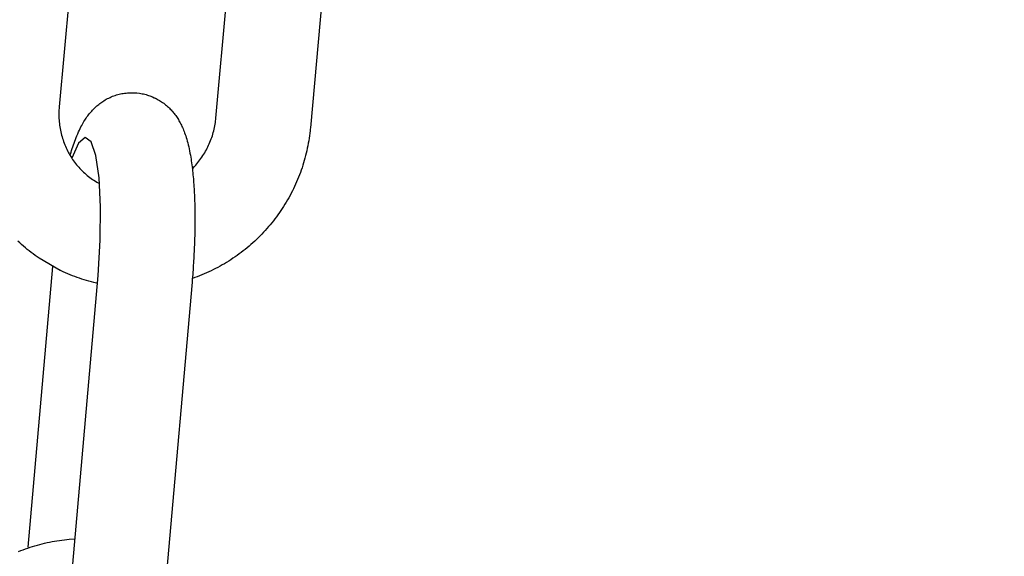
# Model space of a CAD drawing. Extents: x -169 to 6736, y -208 to 3022.
# Tile 286 of 656: x 1604.866 to 1606.085, y 977.087 to 977.751. Entities that reach past the tile are written whole.
import ezdxf

# ---------------------------------------------------------------- set-up
doc = ezdxf.new("R2010")
doc.units = 0
doc.header["$MEASUREMENT"] = 0
doc.header["$PDSIZE"] = 1
doc.layers.get('DEFPOINTS').update_dxf_attribs({"linetype": 'CONTINUOUS'})
doc.layers.add('DIM', color=3, linetype='CONTINUOUS')
doc.layers.add('SPILL-BUCKET', color=1, linetype='CONTINUOUS')
doc.styles.add('SIMPLEX', font='simplex')
doc.dimstyles.new('DIM64', dxfattribs={"dimscale": 64, "dimtxt": 0.09375, "dimasz": 0.09375, "dimexe": 0.0625, "dimexo": 0.0625, "dimgap": 0.046875, "dimtad": 1, "dimdec": 4, "dimzin": 3, "dimdsep": 46, "dimlunit": 4, "dimtxsty": 'SIMPLEX', "dimcen": 0, "dimclrd": 256, "dimclre": 256, "dimclrt": 256, "dimadec": 0, "dimazin": 0, "dimtfac": 1, "dimtdec": 4, "dimtmove": 0, "dimatfit": 3, "dimfxl": 1, "dimfrac": 2, "dimtolj": 1, "dimtzin": 0, "dimarcsym": 0})

# ---------------------------------------------------------------- blocks, each defined once
blk = doc.blocks.new('*D109')
at = {"layer": 'DEFPOINTS', "color": 0, "transparency": 16777216}
for p in [(1368.5861, 978.296), (2031.8114, 978.0147), (1368.5861, 700.5233)]:
    blk.add_point(p, dxfattribs=at)
at = {"layer": 'DIM', "lineweight": -2, "transparency": 16777216}
for p, q in [((1368.5861, 974.296), (1368.5861, 696.5233)), ((2031.8114, 974.0147), (2031.8114, 696.5233)), ((2025.8114, 700.5233), (1374.5861, 700.5233))]:
    blk.add_line(p, q, dxfattribs=at)
at = {"layer": 'DIM', "transparency": 16777216}
for points in [[(1374.5861, 701.5233), (1374.5861, 699.5233), (1368.5861, 700.5233)], [(2025.8114, 701.5233), (2025.8114, 699.5233), (2031.8114, 700.5233)]]:
    blk.add_solid(points, dxfattribs=at)
at = {"layer": 'DIM', "transparency": 16777216, "insert": (1700.1988, 708.0947), "char_height": 6, "attachment_point": 5, "style": 'SIMPLEX'}
blk.add_mtext('\\A1;55\'-3 1/4" (F.V. TANK SLAB)', dxfattribs=at)

msp = doc.modelspace()

# ---------------------------------------------------------------- linework, layer by layer
at = {"layer": 'SPILL-BUCKET', "color": 1, "linetype": 'Continuous'}
for p, q in [((1604.94714, 978.00076), (1604.91462, 977.6433)), ((1605.1088, 977.6295), (1605.14097, 977.98313)), ((1605.25827, 977.97379), (1605.22586, 977.61752)), ((1604.97154, 977.65185), (1604.97303, 977.6527)), ((1604.97303, 977.6527), (1604.97454, 977.65351)), ((1604.97454, 977.65351), (1604.97607, 977.65429)), ((1604.97607, 977.65429), (1604.97762, 977.65502)), ((1604.97762, 977.65502), (1604.9792, 977.65572)), ((1604.9792, 977.65572), (1604.98079, 977.65638)), ((1604.98079, 977.65638), (1604.9824, 977.65699)), ((1604.9824, 977.65699), (1604.98402, 977.65756)), ((1604.98402, 977.65756), (1604.98567, 977.65808)), ((1604.98567, 977.65808), (1604.98732, 977.65856)), ((1604.98732, 977.65856), (1604.98899, 977.659)), ((1604.98899, 977.659), (1604.99066, 977.65939)), ((1604.99066, 977.65939), (1604.99235, 977.65973)), ((1604.99235, 977.65973), (1604.99404, 977.66003)), ((1604.99404, 977.66003), (1604.99573, 977.66028)), ((1604.99573, 977.66028), (1604.99743, 977.66049)), ((1604.99743, 977.66049), (1604.99914, 977.66064)), ((1604.99914, 977.66064), (1605.00084, 977.66076)), ((1605.00084, 977.66076), (1605.00254, 977.66082)), ((1605.00254, 977.66082), (1605.00424, 977.66084)), ((1605.00424, 977.66084), (1605.00593, 977.66082)), ((1605.00593, 977.66082), (1605.00737, 977.66076)), ((1605.00737, 977.66076), (1605.00881, 977.66066)), ((1605.00881, 977.66067), (1605.01028, 977.66056)), ((1605.01028, 977.66055), (1605.01053, 977.66054)), ((1605.01053, 977.66054), (1605.01078, 977.66052)), ((1605.01078, 977.66052), (1605.01413, 977.66015)), ((1605.01413, 977.66015), (1605.01578, 977.6599)), ((1605.01578, 977.6599), (1605.01743, 977.65961)), ((1605.01743, 977.65961), (1605.01906, 977.65928)), ((1605.01906, 977.65928), (1605.02068, 977.6589)), ((1605.02068, 977.6589), (1605.02229, 977.65848)), ((1605.02229, 977.65848), (1605.02388, 977.65802)), ((1605.02388, 977.65802), (1605.02545, 977.65752)), ((1605.02545, 977.65752), (1605.027, 977.65698)), ((1605.027, 977.65698), (1605.03005, 977.65579)), ((1605.03005, 977.65579), (1605.03247, 977.65472)), ((1605.03247, 977.65472), (1605.03301, 977.65446)), ((1605.03301, 977.65446), (1605.03361, 977.65417)), ((1605.03361, 977.65417), (1605.03421, 977.65387)), ((1605.03421, 977.65387), (1605.03463, 977.65365)), ((1605.03463, 977.65365), (1605.03604, 977.65292)), ((1605.03604, 977.65292), (1605.03743, 977.65214)), ((1604.91448, 977.64152), (1604.91434, 977.63943)), ((1604.91454, 977.64241), (1604.91448, 977.64152)), ((1604.91462, 977.6433), (1604.91454, 977.64241)), ((1604.95592, 977.63922), (1604.95695, 977.6403)), ((1604.95695, 977.6403), (1604.95802, 977.64137)), ((1604.95802, 977.64137), (1604.95909, 977.64241)), ((1604.95909, 977.64241), (1604.96019, 977.64344)), ((1604.96019, 977.64344), (1604.96131, 977.64443)), ((1604.96131, 977.64443), (1604.96245, 977.64541)), ((1604.96245, 977.64541), (1604.96362, 977.64636)), ((1604.96362, 977.64636), (1604.96481, 977.6473)), ((1604.96481, 977.6473), (1604.96602, 977.6482)), ((1604.96602, 977.6482), (1604.96726, 977.64909)), ((1604.96726, 977.64909), (1604.96866, 977.65004)), ((1604.96866, 977.65004), (1604.97009, 977.65096)), ((1604.97009, 977.65096), (1604.97154, 977.65185)), ((1605.03743, 977.65214), (1605.03881, 977.65133)), ((1605.03881, 977.65133), (1605.04017, 977.65049)), ((1605.04017, 977.65049), (1605.04149, 977.64962)), ((1605.04149, 977.64962), (1605.04279, 977.64872)), ((1605.04279, 977.64872), (1605.04407, 977.64779)), ((1605.04407, 977.64779), (1605.04531, 977.64684)), ((1605.04531, 977.64684), (1605.04653, 977.64586)), ((1605.04653, 977.64586), (1605.04772, 977.64486)), ((1605.04772, 977.64486), (1605.04888, 977.64384)), ((1605.04888, 977.64384), (1605.05001, 977.64279)), ((1605.05001, 977.64279), (1605.05112, 977.64173)), ((1605.05112, 977.64173), (1605.05219, 977.64064)), ((1605.05219, 977.64064), (1605.05324, 977.63954)), ((1604.91426, 977.63733), (1604.91421, 977.63524)), ((1604.91421, 977.63524), (1604.91421, 977.63314)), ((1604.91421, 977.63314), (1604.91425, 977.63104)), ((1604.91425, 977.63104), (1604.91434, 977.62895)), ((1604.91434, 977.63943), (1604.91426, 977.63733)), ((1604.91434, 977.62895), (1604.91446, 977.62686)), ((1604.9463, 977.62667), (1604.94721, 977.62808)), ((1604.94721, 977.62808), (1604.94816, 977.62949)), ((1604.94816, 977.62949), (1604.94908, 977.63081)), ((1604.94908, 977.63081), (1604.95003, 977.63212)), ((1604.95003, 977.63212), (1604.95097, 977.63337)), ((1604.95097, 977.63337), (1604.95194, 977.63461)), ((1604.95194, 977.63461), (1604.95291, 977.63579)), ((1604.95291, 977.63579), (1604.9539, 977.63697)), ((1604.9539, 977.63697), (1604.9549, 977.63809)), ((1604.9549, 977.63809), (1604.95592, 977.63922)), ((1605.05324, 977.63954), (1605.05425, 977.63842)), ((1605.05425, 977.63842), (1605.05525, 977.63727)), ((1605.05525, 977.63727), (1605.05621, 977.63612)), ((1605.05621, 977.63612), (1605.05715, 977.63494)), ((1605.05715, 977.63494), (1605.05805, 977.63375)), ((1605.05805, 977.63375), (1605.05895, 977.63253)), ((1605.05895, 977.63253), (1605.0598, 977.63131)), ((1605.0598, 977.63131), (1605.06065, 977.63006)), ((1605.06065, 977.63006), (1605.06146, 977.6288)), ((1605.06146, 977.6288), (1605.06226, 977.6275)), ((1605.10863, 977.62778), (1605.1088, 977.6295)), ((1604.91446, 977.62686), (1604.91464, 977.62478)), ((1604.91464, 977.62478), (1604.91485, 977.6227)), ((1604.91485, 977.6227), (1604.91511, 977.62062)), ((1604.91511, 977.62062), (1604.91541, 977.61856)), ((1604.91541, 977.61856), (1604.91576, 977.6165)), ((1604.91576, 977.6165), (1604.91614, 977.61444)), ((1604.93961, 977.61448), (1604.94062, 977.61655)), ((1604.94062, 977.61655), (1604.94157, 977.61841)), ((1604.94157, 977.61841), (1604.94255, 977.62027)), ((1604.94255, 977.62027), (1604.94347, 977.62195)), ((1604.94347, 977.62195), (1604.94444, 977.62362)), ((1604.94444, 977.62362), (1604.94535, 977.62515)), ((1604.94535, 977.62515), (1604.9463, 977.62667)), ((1605.06226, 977.6275), (1605.06304, 977.62621)), ((1605.06304, 977.62621), (1605.0638, 977.62486)), ((1605.0638, 977.62486), (1605.06454, 977.62351)), ((1605.06454, 977.62351), (1605.06527, 977.6221)), ((1605.06527, 977.6221), (1605.06598, 977.62069)), ((1605.06598, 977.62069), (1605.06669, 977.61921)), ((1605.06669, 977.61921), (1605.06736, 977.61772)), ((1605.06736, 977.61772), (1605.06805, 977.61614)), ((1605.06805, 977.61614), (1605.06871, 977.61456)), ((1605.10658, 977.61571), (1605.10704, 977.61776)), ((1605.10704, 977.61776), (1605.10745, 977.61983)), ((1605.10745, 977.61983), (1605.10782, 977.6219)), ((1605.10782, 977.6219), (1605.10814, 977.62397)), ((1605.10814, 977.62397), (1605.10843, 977.62606)), ((1605.10843, 977.62606), (1605.10863, 977.62778)), ((1605.22586, 977.61752), (1605.22568, 977.61562)), ((1604.91614, 977.61444), (1604.91657, 977.6124)), ((1604.91657, 977.6124), (1604.91705, 977.61037)), ((1604.91705, 977.61037), (1604.91756, 977.60835)), ((1604.91756, 977.60835), (1604.91812, 977.60634)), ((1604.91812, 977.60634), (1604.91872, 977.60435)), ((1604.91872, 977.60435), (1604.91936, 977.60237)), ((1604.93473, 977.60302), (1604.93564, 977.60535)), ((1604.93564, 977.60535), (1604.93658, 977.60766)), ((1604.93658, 977.60766), (1604.9376, 977.61004)), ((1604.9376, 977.61004), (1604.93864, 977.61239)), ((1604.94679, 977.6055), (1604.93863, 977.59858)), ((1604.93864, 977.61239), (1604.93961, 977.61448)), ((1604.95411, 977.60022), (1604.94679, 977.6055)), ((1605.06871, 977.61456), (1605.06939, 977.61285)), ((1605.06939, 977.61285), (1605.07003, 977.61114)), ((1605.07003, 977.61114), (1605.07069, 977.60928)), ((1605.07069, 977.60928), (1605.07133, 977.60741)), ((1605.07133, 977.60741), (1605.07199, 977.60535)), ((1605.07199, 977.60535), (1605.07262, 977.60328)), ((1605.10224, 977.60164), (1605.10298, 977.60361)), ((1605.10298, 977.60361), (1605.10369, 977.6056)), ((1605.10369, 977.6056), (1605.10435, 977.60759)), ((1605.10435, 977.60759), (1605.10497, 977.60961)), ((1605.10497, 977.60961), (1605.10555, 977.61163)), ((1605.10555, 977.61163), (1605.10609, 977.61367)), ((1605.10609, 977.61367), (1605.10658, 977.61571)), ((1605.22427, 977.60443), (1605.22377, 977.60135)), ((1605.22471, 977.60752), (1605.22427, 977.60443)), ((1605.22512, 977.61062), (1605.22471, 977.60752)), ((1605.22548, 977.61372), (1605.22512, 977.61062)), ((1605.22568, 977.61562), (1605.22548, 977.61372)), ((1604.91936, 977.60237), (1604.92004, 977.60041)), ((1604.92004, 977.60041), (1604.92076, 977.59845)), ((1604.92076, 977.59845), (1604.92152, 977.59652)), ((1604.92152, 977.59652), (1604.92233, 977.59461)), ((1604.92233, 977.59461), (1604.92317, 977.59271)), ((1604.92317, 977.59271), (1604.92406, 977.59083)), ((1604.93004, 977.58945), (1604.93076, 977.59172)), ((1604.93863, 977.59858), (1604.93026, 977.57999)), ((1604.93076, 977.59172), (1604.93149, 977.59395)), ((1604.93149, 977.59395), (1604.93226, 977.59622)), ((1604.93226, 977.59622), (1604.93305, 977.59846)), ((1604.93305, 977.59846), (1604.93388, 977.60075)), ((1604.93388, 977.60075), (1604.93473, 977.60302)), ((1604.96002, 977.58314), (1604.95411, 977.60022)), ((1605.07262, 977.60328), (1605.07327, 977.601)), ((1605.07327, 977.601), (1605.07388, 977.59871)), ((1605.07388, 977.59871), (1605.07451, 977.59625)), ((1605.07451, 977.59625), (1605.07509, 977.59377)), ((1605.07509, 977.59377), (1605.07565, 977.59125)), ((1605.09694, 977.59017), (1605.09792, 977.59204)), ((1605.09792, 977.59204), (1605.09886, 977.59392)), ((1605.09886, 977.59392), (1605.09977, 977.59582)), ((1605.09977, 977.59582), (1605.10063, 977.59775)), ((1605.10063, 977.59775), (1605.10145, 977.59968)), ((1605.10145, 977.59968), (1605.10224, 977.60164)), ((1605.22203, 977.59214), (1605.22136, 977.58909)), ((1605.22266, 977.5952), (1605.22203, 977.59214)), ((1605.22324, 977.59827), (1605.22266, 977.5952)), ((1605.22377, 977.60135), (1605.22324, 977.59827)), ((1604.92406, 977.59083), (1604.92498, 977.58897)), ((1604.92498, 977.58897), (1604.92594, 977.58714)), ((1604.92594, 977.58714), (1604.92694, 977.58532)), ((1604.92694, 977.58532), (1604.92798, 977.58353)), ((1604.92798, 977.58353), (1604.92906, 977.58176)), ((1604.92818, 977.58324), (1604.92868, 977.58495)), ((1604.92868, 977.58495), (1604.92936, 977.58722)), ((1604.92906, 977.58176), (1604.93017, 977.58001)), ((1604.92936, 977.58722), (1604.93004, 977.58945)), ((1604.93017, 977.58001), (1604.93132, 977.57829)), ((1604.96407, 977.55558), (1604.96002, 977.58314)), ((1605.07565, 977.59125), (1605.07618, 977.58869)), ((1605.07618, 977.58869), (1605.07667, 977.5862)), ((1605.07667, 977.5862), (1605.07713, 977.58368)), ((1605.07713, 977.58368), (1605.07755, 977.58123)), ((1605.07755, 977.58123), (1605.07796, 977.57874)), ((1605.08903, 977.57773), (1605.09027, 977.57944)), ((1605.09027, 977.57944), (1605.09147, 977.58117)), ((1605.09147, 977.58117), (1605.09264, 977.58292)), ((1605.09264, 977.58292), (1605.09377, 977.5847)), ((1605.09377, 977.5847), (1605.09486, 977.5865)), ((1605.09486, 977.5865), (1605.09592, 977.58832)), ((1605.09592, 977.58832), (1605.09694, 977.59017)), ((1605.2191, 977.58), (1605.21826, 977.57699)), ((1605.2199, 977.58302), (1605.2191, 977.58)), ((1605.22065, 977.58605), (1605.2199, 977.58302)), ((1605.22136, 977.58909), (1605.22065, 977.58605)), ((1604.93132, 977.57829), (1604.93251, 977.5766)), ((1604.93251, 977.5766), (1604.93373, 977.57493)), ((1604.93373, 977.57493), (1604.93499, 977.57329)), ((1604.93499, 977.57329), (1604.93628, 977.57167)), ((1604.93628, 977.57167), (1604.93761, 977.57009)), ((1604.93761, 977.57009), (1604.93897, 977.56853)), ((1604.93897, 977.56853), (1604.94036, 977.56701)), ((1604.94036, 977.56701), (1604.94178, 977.56551)), ((1605.07796, 977.57874), (1605.07833, 977.57632)), ((1605.07833, 977.57632), (1605.07868, 977.57387)), ((1605.07868, 977.57387), (1605.079, 977.57146)), ((1605.079, 977.57146), (1605.07932, 977.56902)), ((1605.07932, 977.56902), (1605.0796, 977.56661)), ((1605.07959, 977.56671), (1605.08234, 977.56961)), ((1605.08234, 977.56961), (1605.08375, 977.57118)), ((1605.08375, 977.57118), (1605.08512, 977.57278)), ((1605.08512, 977.57278), (1605.08646, 977.5744)), ((1605.08646, 977.5744), (1605.08776, 977.57605)), ((1605.08776, 977.57605), (1605.08903, 977.57773)), ((1605.21547, 977.56803), (1605.21446, 977.56507)), ((1605.21644, 977.571), (1605.21547, 977.56803)), ((1605.21737, 977.57399), (1605.21644, 977.571)), ((1605.21826, 977.57699), (1605.21737, 977.57399)), ((1604.94178, 977.56551), (1604.94324, 977.56405)), ((1604.94324, 977.56405), (1604.94473, 977.56262)), ((1604.94473, 977.56262), (1604.94625, 977.56123)), ((1604.94625, 977.56123), (1604.9478, 977.55986)), ((1604.9478, 977.55986), (1604.94937, 977.55853)), ((1604.94937, 977.55853), (1604.95098, 977.55724)), ((1604.95098, 977.55724), (1604.95261, 977.55598)), ((1604.95261, 977.55598), (1604.95427, 977.55475)), ((1604.95427, 977.55475), (1604.95596, 977.55357)), ((1604.96593, 977.51969), (1604.96407, 977.55558)), ((1605.0796, 977.56661), (1605.07988, 977.56417)), ((1605.07988, 977.56417), (1605.08014, 977.56175)), ((1605.08014, 977.56175), (1605.08038, 977.55931)), ((1605.08038, 977.55931), (1605.08061, 977.55688)), ((1605.08061, 977.55688), (1605.08082, 977.55442)), ((1605.21117, 977.55629), (1605.20999, 977.5534)), ((1605.21231, 977.5592), (1605.21117, 977.55629)), ((1605.21341, 977.56213), (1605.21231, 977.5592)), ((1605.21446, 977.56507), (1605.21341, 977.56213)), ((1604.95596, 977.55357), (1604.95767, 977.55242)), ((1604.95767, 977.55242), (1604.95941, 977.55131)), ((1604.95941, 977.55131), (1604.96117, 977.55023)), ((1604.96117, 977.55023), (1604.96444, 977.54834)), ((1605.08082, 977.55442), (1605.08102, 977.55197)), ((1605.08102, 977.55197), (1605.08121, 977.54949)), ((1605.08121, 977.54949), (1605.08139, 977.54701)), ((1605.08139, 977.54701), (1605.08156, 977.54451)), ((1605.08156, 977.54451), (1605.08171, 977.54201)), ((1605.2062, 977.54482), (1605.20486, 977.54199)), ((1605.20751, 977.54766), (1605.2062, 977.54482)), ((1605.20877, 977.55052), (1605.20751, 977.54766)), ((1605.20999, 977.5534), (1605.20877, 977.55052)), ((1605.08171, 977.54201), (1605.08185, 977.53948)), ((1605.08185, 977.53948), (1605.08198, 977.53696)), ((1605.08198, 977.53696), (1605.0821, 977.5344)), ((1605.0821, 977.5344), (1605.08221, 977.53185)), ((1605.08221, 977.53185), (1605.08231, 977.52927)), ((1605.19909, 977.5309), (1605.19755, 977.52818)), ((1605.20059, 977.53364), (1605.19909, 977.5309)), ((1605.20205, 977.5364), (1605.20059, 977.53364)), ((1605.20348, 977.53919), (1605.20205, 977.5364)), ((1605.20486, 977.54199), (1605.20348, 977.53919)), ((1604.96547, 977.47825), (1604.96593, 977.51969)), ((1605.08231, 977.52927), (1605.0824, 977.52669)), ((1605.0824, 977.52669), (1605.08247, 977.52409)), ((1605.08247, 977.52409), (1605.08254, 977.52148)), ((1605.08254, 977.52148), (1605.0826, 977.51885)), ((1605.0826, 977.51885), (1605.08265, 977.51621)), ((1605.19269, 977.52015), (1605.191, 977.51752)), ((1605.19435, 977.5228), (1605.19269, 977.52015)), ((1605.19597, 977.52548), (1605.19435, 977.5228)), ((1605.19755, 977.52818), (1605.19597, 977.52548)), ((1605.08265, 977.51621), (1605.08268, 977.51356)), ((1605.08268, 977.51356), (1605.08271, 977.51089)), ((1605.08271, 977.51089), (1605.08273, 977.50822)), ((1605.08273, 977.50822), (1605.08274, 977.50553)), ((1605.18385, 977.50726), (1605.18197, 977.50476)), ((1605.18569, 977.50979), (1605.18385, 977.50726)), ((1605.1875, 977.51234), (1605.18569, 977.50979)), ((1605.18926, 977.51492), (1605.1875, 977.51234)), ((1605.191, 977.51752), (1605.18926, 977.51492)), ((1605.08268, 977.49467), (1605.08264, 977.49193)), ((1605.08271, 977.4974), (1605.08268, 977.49467)), ((1605.08273, 977.50012), (1605.08271, 977.4974)), ((1605.08274, 977.50283), (1605.08273, 977.50012)), ((1605.08274, 977.50553), (1605.08274, 977.50283)), ((1605.17412, 977.49504), (1605.17207, 977.49269)), ((1605.17613, 977.49743), (1605.17412, 977.49504)), ((1605.17811, 977.49985), (1605.17613, 977.49743)), ((1605.18006, 977.50229), (1605.17811, 977.49985)), ((1605.18197, 977.50476), (1605.18006, 977.50229)), ((1605.08247, 977.48365), (1605.08239, 977.48087)), ((1605.08253, 977.48642), (1605.08247, 977.48365)), ((1605.08259, 977.48918), (1605.08253, 977.48642)), ((1605.08264, 977.49193), (1605.08259, 977.48918)), ((1605.16354, 977.48356), (1605.16133, 977.48135)), ((1605.16572, 977.48579), (1605.16354, 977.48356)), ((1605.16787, 977.48806), (1605.16572, 977.48579)), ((1605.16998, 977.49036), (1605.16787, 977.48806)), ((1605.17207, 977.49269), (1605.16998, 977.49036)), ((1604.8658, 977.47489), (1604.86353, 977.47699)), ((1604.86809, 977.47283), (1604.8658, 977.47489)), ((1604.87041, 977.4708), (1604.86809, 977.47283)), ((1604.87276, 977.4688), (1604.87041, 977.4708)), ((1604.96272, 977.43447), (1604.96547, 977.47825)), ((1605.082, 977.4697), (1605.08188, 977.46689)), ((1605.08211, 977.4725), (1605.082, 977.4697)), ((1605.08221, 977.4753), (1605.08211, 977.4725)), ((1605.08231, 977.47809), (1605.08221, 977.4753)), ((1605.08239, 977.48087), (1605.08231, 977.47809)), ((1605.14981, 977.47082), (1605.14742, 977.46882)), ((1605.15217, 977.47286), (1605.14981, 977.47082)), ((1605.15451, 977.47494), (1605.15217, 977.47286)), ((1605.15681, 977.47704), (1605.15451, 977.47494)), ((1605.15908, 977.47918), (1605.15681, 977.47704)), ((1605.16133, 977.48135), (1605.15908, 977.47918)), ((1604.87514, 977.46684), (1604.87276, 977.4688)), ((1604.87755, 977.46492), (1604.87514, 977.46684)), ((1604.87998, 977.46303), (1604.87755, 977.46492)), ((1604.88245, 977.46118), (1604.87998, 977.46303)), ((1604.88493, 977.45936), (1604.88245, 977.46118)), ((1604.88745, 977.45758), (1604.88493, 977.45936)), ((1604.88999, 977.45583), (1604.88745, 977.45758)), ((1605.08147, 977.45844), (1605.08131, 977.45561)), ((1605.08161, 977.46126), (1605.08147, 977.45844)), ((1605.08175, 977.46408), (1605.08161, 977.46126)), ((1605.08188, 977.46689), (1605.08175, 977.46408)), ((1605.1325, 977.45754), (1605.12992, 977.45579)), ((1605.13505, 977.45933), (1605.1325, 977.45754)), ((1605.13758, 977.46115), (1605.13505, 977.45933)), ((1605.14008, 977.46302), (1605.13758, 977.46115)), ((1605.14255, 977.46492), (1605.14008, 977.46302)), ((1605.145, 977.46685), (1605.14255, 977.46492)), ((1605.14742, 977.46882), (1605.145, 977.46685)), ((1604.87616, 977.09817), (1604.90659, 977.44571)), ((1604.91603, 977.44084), (1604.88999, 977.45583)), ((1605.0808, 977.44712), (1605.08061, 977.44429)), ((1605.08098, 977.44996), (1605.0808, 977.44712)), ((1605.08115, 977.45278), (1605.08098, 977.44996)), ((1605.08131, 977.45561), (1605.08115, 977.45278)), ((1605.11397, 977.44608), (1605.11123, 977.44459)), ((1605.11668, 977.4476), (1605.11397, 977.44608)), ((1605.11938, 977.44916), (1605.11668, 977.4476)), ((1605.12205, 977.45076), (1605.11938, 977.44916)), ((1605.1247, 977.4524), (1605.12205, 977.45076)), ((1605.12732, 977.45407), (1605.1247, 977.4524)), ((1605.12992, 977.45579), (1605.12732, 977.45407)), ((1604.91641, 977.44066), (1604.91603, 977.44084)), ((1604.91665, 977.44054), (1604.9164, 977.44066)), ((1604.91686, 977.44044), (1604.91677, 977.44048)), ((1604.91695, 977.44039), (1604.91686, 977.44044)), ((1604.91973, 977.43907), (1604.91695, 977.44039)), ((1604.92254, 977.43781), (1604.91973, 977.43907)), ((1604.92537, 977.43658), (1604.92254, 977.43781)), ((1604.92821, 977.43539), (1604.92537, 977.43658)), ((1604.93107, 977.43424), (1604.92821, 977.43539)), ((1604.93394, 977.43313), (1604.93107, 977.43424)), ((1604.93142, 977.07702), (1604.96272, 977.43447)), ((1604.93683, 977.43207), (1604.93394, 977.43313)), ((1605.07976, 977.43296), (1605.07953, 977.43014)), ((1605.07999, 977.43579), (1605.07976, 977.43296)), ((1605.0802, 977.43863), (1605.07999, 977.43579)), ((1605.08041, 977.44146), (1605.0802, 977.43863)), ((1605.08061, 977.44429), (1605.08041, 977.44146)), ((1605.08575, 977.43308), (1605.08283, 977.43201)), ((1605.08865, 977.4342), (1605.08575, 977.43308)), ((1605.09153, 977.43535), (1605.08865, 977.4342)), ((1605.0944, 977.43655), (1605.09153, 977.43535)), ((1605.09725, 977.43779), (1605.0944, 977.43655)), ((1605.10009, 977.43907), (1605.09725, 977.43779)), ((1605.1029, 977.44039), (1605.10009, 977.43907)), ((1605.1057, 977.44175), (1605.1029, 977.44039)), ((1605.10847, 977.44315), (1605.1057, 977.44175)), ((1605.11123, 977.44459), (1605.10847, 977.44315)), ((1604.93974, 977.43105), (1604.93683, 977.43207)), ((1604.94266, 977.43007), (1604.93974, 977.43105)), ((1604.9456, 977.42913), (1604.94266, 977.43007)), ((1604.94855, 977.42824), (1604.9456, 977.42913)), ((1604.95151, 977.42739), (1604.94855, 977.42824)), ((1604.95449, 977.42658), (1604.95151, 977.42739)), ((1604.95748, 977.42582), (1604.95449, 977.42658)), ((1604.96097, 977.42499), (1604.95748, 977.42582)), ((1605.07919, 977.42617), (1605.04767, 977.06624)), ((1605.07936, 977.42815), (1605.07919, 977.42617)), ((1605.07953, 977.43014), (1605.07936, 977.42815)), ((1605.08283, 977.43201), (1605.0796, 977.43088))]:
    msp.add_line(p, q, dxfattribs=at)
at = {"layer": 'SPILL-BUCKET', "color": 1}
for p, q in [((1604.89663, 977.1031), (1604.89965, 977.10378)), ((1604.89965, 977.10378), (1604.90269, 977.10441)), ((1604.90269, 977.10441), (1604.90573, 977.10501)), ((1604.90573, 977.10501), (1604.90877, 977.10556)), ((1604.90877, 977.10556), (1604.91183, 977.10606)), ((1604.91183, 977.10606), (1604.91489, 977.10652)), ((1604.91489, 977.10652), (1604.91796, 977.10694)), ((1604.91796, 977.10694), (1604.92103, 977.10731)), ((1604.92103, 977.10731), (1604.92411, 977.10763)), ((1604.92411, 977.10763), (1604.92719, 977.10791)), ((1604.92719, 977.10791), (1604.93417, 977.1084)), ((1604.86414, 977.09274), (1604.86702, 977.09389)), ((1604.86702, 977.09389), (1604.86992, 977.09501)), ((1604.86992, 977.09501), (1604.87284, 977.09608)), ((1604.87284, 977.09608), (1604.87576, 977.0971)), ((1604.87576, 977.0971), (1604.87871, 977.09809)), ((1604.87871, 977.09809), (1604.88167, 977.09903)), ((1604.88167, 977.09903), (1604.88464, 977.09993)), ((1604.88464, 977.09993), (1604.88762, 977.10079)), ((1604.88762, 977.10079), (1604.89061, 977.1016)), ((1604.89061, 977.1016), (1604.89361, 977.10237)), ((1604.89361, 977.10237), (1604.89663, 977.1031))]:
    msp.add_line(p, q, dxfattribs=at)

# ---------------------------------------------------------------- dimensions: what is measured, and where the dimension line sits
at = {"layer": 'DIM'}
dim = msp.add_linear_dim(base=(1368.58612, 700.52328), p1=(2031.81144, 978.01471), p2=(1368.58612, 978.29596), angle=180, text='<> (F.V. TANK SLAB)', dimstyle='DIM64', dxfattribs=at)
dim.commit()
dim.dimension.update_dxf_attribs({"geometry": '*D109', "text_midpoint": (1700.19878, 708.09471)})

doc.saveas('drawing.dxf')
